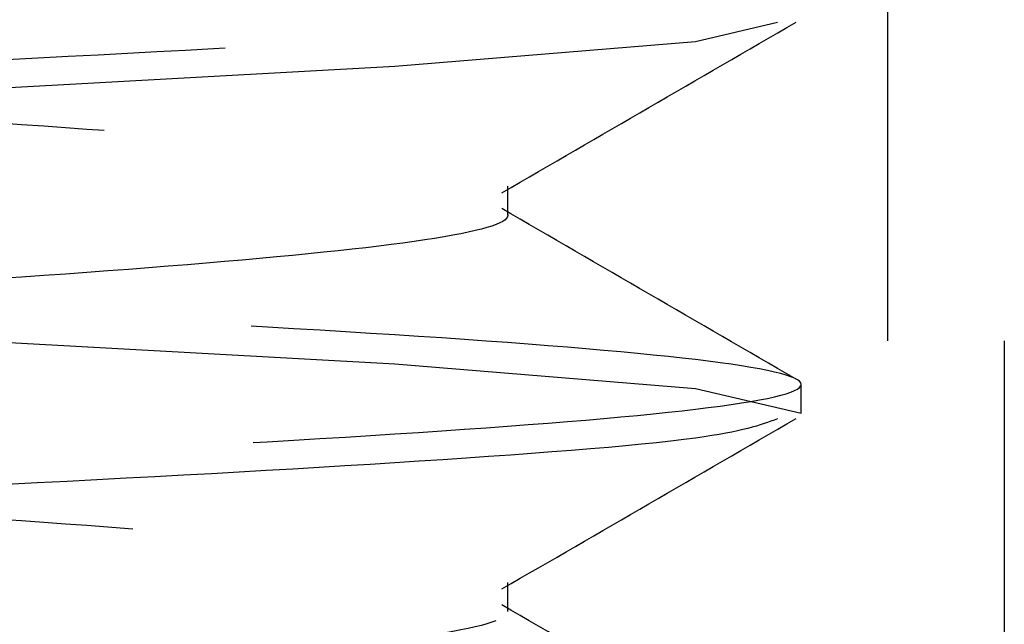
# Model space of a CAD drawing. Header units: inches. Extents: x 1907 to 2452, y -210 to -54.
# Tile 710 of 1056: x 2144.1262 to 2144.2149, y -176.7074 to -176.6529. Entities that reach past the tile are written whole.
import ezdxf

# ---------------------------------------------------------------- set-up
doc = ezdxf.new("R2010")
doc.units = ezdxf.units.IN
doc.header["$LTSCALE"] = 0.5
doc.header["$MEASUREMENT"] = 0
doc.linetypes.add('HIDDEN', pattern=[0.22499999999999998, 0.15, -0.075])
doc.layers.add('SID-M-H', color=4, linetype='HIDDEN')

msp = doc.modelspace()

# ---------------------------------------------------------------- linework, layer by layer
at = {"layer": 'SID-M-H'}
for p, q in [((2144.214886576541, -175.881832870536), (2144.214886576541, -177.411832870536)), ((2144.20440777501, -177.081832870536), (2144.20440777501, -176.211832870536)), ((2144.194465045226, -176.6531510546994), (2144.187080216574, -176.6548834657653)), ((2144.187080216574, -176.6548834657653), (2144.159983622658, -176.6571156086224)), ((2144.159983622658, -176.6571156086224), (2144.119430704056, -176.6593477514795)), ((2144.170176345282, -176.6705084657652), (2144.170176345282, -176.6679042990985)), ((2144.119430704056, -176.6816691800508), (2144.159983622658, -176.6839013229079)), ((2144.159983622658, -176.6839013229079), (2144.187080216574, -176.686133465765)), ((2144.187080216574, -176.686133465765), (2144.19659527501, -176.6883656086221)), ((2144.19659527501, -176.6883656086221), (2144.19659527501, -176.6857614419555)), ((2144.19659527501, -176.6883656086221), (2144.19659527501, -176.6883656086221)), ((2144.170176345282, -176.7062227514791), (2144.170176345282, -176.7036185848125))]:
    msp.add_line(p, q, dxfattribs=at)
for points, knots in [([(2143.97499658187, -175.8292082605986), (2143.976194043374, -175.8297557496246), (2143.979018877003, -175.8310472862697), (2144.000392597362, -175.8330828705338), (2144.032802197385, -175.8353150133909), (2144.07161820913, -175.837547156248), (2144.110296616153, -175.8397792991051), (2144.143119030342, -175.8420114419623), (2144.165042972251, -175.8442435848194), (2144.172742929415, -175.8464757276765), (2144.165043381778, -175.8487078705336), (2144.143117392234, -175.8509400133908), (2144.110302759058, -175.8531721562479), (2144.071595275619, -175.855404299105), (2144.032887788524, -175.8576364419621), (2144.000073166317, -175.8598685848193), (2143.978147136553, -175.8621007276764), (2143.970447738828, -175.8643328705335), (2143.978147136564, -175.8665650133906), (2144.000073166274, -175.8687971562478), (2144.032887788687, -175.8710292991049), (2144.07159527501, -175.873261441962), (2144.110302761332, -175.8754935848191), (2144.143117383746, -175.8777257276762), (2144.165043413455, -175.8799578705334), (2144.172742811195, -175.8821900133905), (2144.165043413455, -175.8844221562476), (2144.143117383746, -175.8866542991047), (2144.110302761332, -175.8888864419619), (2144.07159527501, -175.891118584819), (2144.032887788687, -175.8933507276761), (2144.000073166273, -175.8955828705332), (2143.978147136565, -175.8978150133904), (2143.970447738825, -175.9000471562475), (2143.978147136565, -175.9022792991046), (2144.000073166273, -175.9045114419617), (2144.032887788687, -175.9067435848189), (2144.07159527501, -175.908975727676), (2144.110302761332, -175.9112078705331), (2144.143117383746, -175.9134400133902), (2144.165043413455, -175.9156721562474), (2144.172742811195, -175.9179042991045), (2144.165043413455, -175.9201364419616), (2144.143117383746, -175.9223685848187), (2144.110302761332, -175.9246007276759), (2144.07159527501, -175.926832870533), (2144.032887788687, -175.9290650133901), (2144.000073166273, -175.9312971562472), (2143.978147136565, -175.9335292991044), (2143.970447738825, -175.9357614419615), (2143.978147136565, -175.9379935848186), (2144.000073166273, -175.9402257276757), (2144.032887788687, -175.9424578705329), (2144.07159527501, -175.94469001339), (2144.110302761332, -175.9469221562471), (2144.143117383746, -175.9491542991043), (2144.165043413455, -175.9513864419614), (2144.172742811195, -175.9536185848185), (2144.165043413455, -175.9558507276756), (2144.143117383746, -175.9580828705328), (2144.110302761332, -175.9603150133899), (2144.07159527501, -175.962547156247), (2144.032887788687, -175.9647792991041), (2144.000073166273, -175.9670114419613), (2143.978147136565, -175.9692435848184), (2143.970447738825, -175.9714757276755), (2143.978147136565, -175.9737078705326), (2144.000073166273, -175.9759400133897), (2144.032887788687, -175.9781721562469), (2144.07159527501, -175.980404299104), (2144.110302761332, -175.9826364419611), (2144.143117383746, -175.9848685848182), (2144.165043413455, -175.9871007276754), (2144.172742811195, -175.9893328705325), (2144.165043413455, -175.9915650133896), (2144.143117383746, -175.9937971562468), (2144.110302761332, -175.9960292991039), (2144.07159527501, -175.998261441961), (2144.032887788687, -176.0004935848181), (2144.000073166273, -176.0027257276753), (2143.978147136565, -176.0049578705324), (2143.970447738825, -176.0071900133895), (2143.978147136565, -176.0094221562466), (2144.000073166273, -176.0116542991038), (2144.032887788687, -176.0138864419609), (2144.07159527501, -176.016118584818), (2144.110302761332, -176.0183507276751), (2144.143117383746, -176.0205828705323), (2144.165043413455, -176.0228150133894), (2144.172742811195, -176.0250471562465), (2144.165043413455, -176.0272792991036), (2144.143117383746, -176.0295114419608), (2144.110302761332, -176.0317435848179), (2144.07159527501, -176.033975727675), (2144.032887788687, -176.0362078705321), (2144.000073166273, -176.0384400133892), (2143.978147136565, -176.0406721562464), (2143.970447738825, -176.0429042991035), (2143.978147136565, -176.0451364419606), (2144.000073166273, -176.0473685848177), (2144.032887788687, -176.0496007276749), (2144.07159527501, -176.051832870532), (2144.110302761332, -176.0540650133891), (2144.143117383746, -176.0562971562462), (2144.165043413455, -176.0585292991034), (2144.172742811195, -176.0607614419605), (2144.165043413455, -176.0629935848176), (2144.143117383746, -176.0652257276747), (2144.110302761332, -176.0674578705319), (2144.07159527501, -176.069690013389), (2144.032887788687, -176.0719221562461), (2144.000073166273, -176.0741542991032), (2143.978147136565, -176.0763864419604), (2143.970447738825, -176.0786185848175), (2143.978147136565, -176.0808507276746), (2144.000073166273, -176.0830828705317), (2144.032887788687, -176.0853150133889), (2144.07159527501, -176.087547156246), (2144.110302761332, -176.0897792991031), (2144.143117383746, -176.0920114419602), (2144.165043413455, -176.0942435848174), (2144.172742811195, -176.0964757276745), (2144.165043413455, -176.0987078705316), (2144.143117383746, -176.1009400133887), (2144.110302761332, -176.1031721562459), (2144.07159527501, -176.105404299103), (2144.032887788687, -176.1076364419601), (2144.000073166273, -176.1098685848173), (2143.978147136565, -176.1121007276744), (2143.970447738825, -176.1143328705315), (2143.978147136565, -176.1165650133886), (2144.000073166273, -176.1187971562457), (2144.032887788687, -176.1210292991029), (2144.07159527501, -176.12326144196), (2144.110302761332, -176.1254935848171), (2144.143117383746, -176.1277257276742), (2144.165043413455, -176.1299578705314), (2144.172742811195, -176.1321900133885), (2144.165043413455, -176.1344221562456), (2144.143117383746, -176.1366542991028), (2144.110302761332, -176.1388864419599), (2144.07159527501, -176.141118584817), (2144.032887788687, -176.1433507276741), (2144.000073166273, -176.1455828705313), (2143.978147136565, -176.1478150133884), (2143.970447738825, -176.1500471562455), (2143.978147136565, -176.1522792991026), (2144.000073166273, -176.1545114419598), (2144.032887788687, -176.1567435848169), (2144.07159527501, -176.158975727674), (2144.110302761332, -176.1612078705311), (2144.143117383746, -176.1634400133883), (2144.165043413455, -176.1656721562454), (2144.172742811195, -176.1679042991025), (2144.165043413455, -176.1701364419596), (2144.143117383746, -176.1723685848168), (2144.110302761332, -176.1746007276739), (2144.07159527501, -176.176832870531), (2144.032887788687, -176.1790650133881), (2144.000073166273, -176.1812971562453), (2143.978147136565, -176.1835292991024), (2143.970447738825, -176.1857614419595), (2143.978147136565, -176.1879935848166), (2144.000073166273, -176.1902257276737), (2144.032887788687, -176.1924578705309), (2144.07159527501, -176.194690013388), (2144.110302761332, -176.1969221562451), (2144.143117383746, -176.1991542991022), (2144.165043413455, -176.2013864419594), (2144.172742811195, -176.2036185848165), (2144.165043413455, -176.2058507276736), (2144.143117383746, -176.2080828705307), (2144.110302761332, -176.2103150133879), (2144.07159527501, -176.212547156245), (2144.032887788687, -176.2147792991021), (2144.000073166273, -176.2170114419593), (2143.978147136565, -176.2192435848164), (2143.970447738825, -176.2214757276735), (2143.978147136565, -176.2237078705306), (2144.000073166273, -176.2259400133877), (2144.032887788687, -176.2281721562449), (2144.07159527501, -176.230404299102), (2144.110302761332, -176.2326364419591), (2144.143117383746, -176.2348685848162), (2144.165043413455, -176.2371007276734), (2144.172742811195, -176.2393328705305), (2144.165043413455, -176.2415650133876), (2144.143117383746, -176.2437971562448), (2144.110302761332, -176.2460292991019), (2144.07159527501, -176.248261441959), (2144.032887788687, -176.2504935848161), (2144.000073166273, -176.2527257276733), (2143.978147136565, -176.2549578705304), (2143.970447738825, -176.2571900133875), (2143.978147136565, -176.2594221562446), (2144.000073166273, -176.2616542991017), (2144.032887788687, -176.2638864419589), (2144.07159527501, -176.266118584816), (2144.110302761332, -176.2683507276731), (2144.143117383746, -176.2705828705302), (2144.165043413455, -176.2728150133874), (2144.172742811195, -176.2750471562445), (2144.165043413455, -176.2772792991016), (2144.143117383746, -176.2795114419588), (2144.110302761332, -176.2817435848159), (2144.07159527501, -176.283975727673), (2144.032887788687, -176.2862078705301), (2144.000073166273, -176.2884400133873), (2143.978147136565, -176.2906721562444), (2143.970447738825, -176.2929042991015), (2143.978147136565, -176.2951364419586), (2144.000073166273, -176.2973685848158), (2144.032887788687, -176.2996007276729), (2144.07159527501, -176.30183287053), (2144.110302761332, -176.3040650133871), (2144.143117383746, -176.3062971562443), (2144.165043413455, -176.3085292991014), (2144.172742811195, -176.3107614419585), (2144.165043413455, -176.3129935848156), (2144.143117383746, -176.3152257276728), (2144.110302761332, -176.3174578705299), (2144.07159527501, -176.319690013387), (2144.032887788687, -176.3219221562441), (2144.000073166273, -176.3241542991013), (2143.978147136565, -176.3263864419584), (2143.970447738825, -176.3286185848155), (2143.978147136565, -176.3308507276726), (2144.000073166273, -176.3330828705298), (2144.032887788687, -176.3353150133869), (2144.07159527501, -176.337547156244), (2144.110302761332, -176.3397792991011), (2144.143117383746, -176.3420114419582), (2144.165043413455, -176.3442435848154), (2144.172742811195, -176.3464757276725), (2144.165043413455, -176.3487078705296), (2144.143117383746, -176.3509400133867), (2144.110302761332, -176.3531721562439), (2144.07159527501, -176.355404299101), (2144.032887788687, -176.3576364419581), (2144.000073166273, -176.3598685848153), (2143.978147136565, -176.3621007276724), (2143.970447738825, -176.3643328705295), (2143.978147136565, -176.3665650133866), (2144.000073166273, -176.3687971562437), (2144.032887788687, -176.3710292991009), (2144.07159527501, -176.373261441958), (2144.110302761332, -176.3754935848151), (2144.143117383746, -176.3777257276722), (2144.165043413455, -176.3799578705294), (2144.172742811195, -176.3821900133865), (2144.165043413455, -176.3844221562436), (2144.143117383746, -176.3866542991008), (2144.110302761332, -176.3888864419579), (2144.07159527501, -176.391118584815), (2144.032887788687, -176.3933507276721), (2144.000073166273, -176.3955828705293), (2143.978147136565, -176.3978150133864), (2143.970447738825, -176.4000471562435), (2143.978147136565, -176.4022792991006), (2144.000073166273, -176.4045114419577), (2144.032887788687, -176.4067435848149), (2144.07159527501, -176.408975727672), (2144.110302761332, -176.4112078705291), (2144.143117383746, -176.4134400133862), (2144.165043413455, -176.4156721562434), (2144.172742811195, -176.4179042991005), (2144.165043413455, -176.4201364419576), (2144.143117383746, -176.4223685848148), (2144.110302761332, -176.4246007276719), (2144.07159527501, -176.426832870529), (2144.032887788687, -176.4290650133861), (2144.000073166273, -176.4312971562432), (2143.978147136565, -176.4335292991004), (2143.970447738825, -176.4357614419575), (2143.978147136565, -176.4379935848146), (2144.000073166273, -176.4402257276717), (2144.032887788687, -176.4424578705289), (2144.07159527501, -176.444690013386), (2144.110302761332, -176.4469221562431), (2144.143117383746, -176.4491542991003), (2144.165043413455, -176.4513864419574), (2144.172742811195, -176.4536185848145), (2144.165043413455, -176.4558507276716), (2144.143117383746, -176.4580828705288), (2144.110302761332, -176.4603150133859), (2144.07159527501, -176.462547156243), (2144.032887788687, -176.4647792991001), (2144.000073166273, -176.4670114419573), (2143.978147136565, -176.4692435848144), (2143.970447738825, -176.4714757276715), (2143.978147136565, -176.4737078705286), (2144.000073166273, -176.4759400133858), (2144.032887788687, -176.4781721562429), (2144.07159527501, -176.4804042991), (2144.110302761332, -176.4826364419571), (2144.143117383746, -176.4848685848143), (2144.165043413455, -176.4871007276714), (2144.172742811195, -176.4893328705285), (2144.165043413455, -176.4915650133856), (2144.143117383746, -176.4937971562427), (2144.110302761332, -176.4960292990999), (2144.07159527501, -176.498261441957), (2144.032887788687, -176.5004935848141), (2144.000073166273, -176.5027257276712), (2143.978147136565, -176.5049578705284), (2143.970447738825, -176.5071900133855), (2143.978147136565, -176.5094221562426), (2144.000073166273, -176.5116542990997), (2144.032887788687, -176.5138864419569), (2144.07159527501, -176.516118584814), (2144.110302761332, -176.5183507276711), (2144.143117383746, -176.5205828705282), (2144.165043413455, -176.5228150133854), (2144.172742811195, -176.5250471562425), (2144.165043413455, -176.5272792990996), (2144.143117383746, -176.5295114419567), (2144.110302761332, -176.5317435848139), (2144.07159527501, -176.533975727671), (2144.032887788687, -176.5362078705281), (2144.000073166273, -176.5384400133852), (2143.978147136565, -176.5406721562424), (2143.970447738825, -176.5429042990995), (2143.978147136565, -176.5451364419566), (2144.000073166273, -176.5473685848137), (2144.032887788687, -176.5496007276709), (2144.07159527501, -176.551832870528), (2144.110302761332, -176.5540650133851), (2144.143117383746, -176.5562971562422), (2144.165043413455, -176.5585292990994), (2144.172742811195, -176.5607614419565), (2144.165043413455, -176.5629935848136), (2144.143117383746, -176.5652257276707), (2144.110302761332, -176.5674578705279), (2144.07159527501, -176.569690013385), (2144.032887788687, -176.5719221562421), (2144.000073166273, -176.5741542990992), (2143.978147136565, -176.5763864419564), (2143.970447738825, -176.5786185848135), (2143.978147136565, -176.5808507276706), (2144.000073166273, -176.5830828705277), (2144.032887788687, -176.5853150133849), (2144.07159527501, -176.587547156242), (2144.110302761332, -176.5897792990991), (2144.143117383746, -176.5920114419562), (2144.165043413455, -176.5942435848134), (2144.172742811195, -176.5964757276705), (2144.165043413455, -176.5987078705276), (2144.143117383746, -176.6009400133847), (2144.110302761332, -176.6031721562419), (2144.07159527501, -176.605404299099), (2144.032887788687, -176.6076364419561), (2144.000073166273, -176.6098685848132), (2143.978147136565, -176.6121007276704), (2143.970447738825, -176.6143328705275), (2143.978147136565, -176.6165650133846), (2144.000073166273, -176.6187971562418), (2144.032887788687, -176.6210292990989), (2144.07159527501, -176.623261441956), (2144.110302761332, -176.6254935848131), (2144.143117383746, -176.6277257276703), (2144.165043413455, -176.6299578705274), (2144.172742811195, -176.6321900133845), (2144.165043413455, -176.6344221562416), (2144.143117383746, -176.6366542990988), (2144.110302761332, -176.6388864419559), (2144.07159527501, -176.641118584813), (2144.032887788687, -176.6433507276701), (2144.000073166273, -176.6455828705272), (2143.978147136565, -176.6478150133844), (2143.970447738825, -176.6500471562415), (2143.978147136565, -176.6522792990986), (2144.000073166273, -176.6545114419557), (2144.032887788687, -176.6567435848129), (2144.07159527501, -176.65897572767), (2144.110302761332, -176.6612078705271), (2144.143117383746, -176.6634400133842), (2144.165043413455, -176.6656721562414), (2144.172742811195, -176.6679042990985), (2144.165043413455, -176.6701364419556), (2144.143117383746, -176.6723685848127), (2144.110302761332, -176.6746007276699), (2144.07159527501, -176.676832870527), (2144.032887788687, -176.6790650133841), (2144.000073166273, -176.6812971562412), (2143.978147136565, -176.6835292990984), (2143.970447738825, -176.6857614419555), (2143.978147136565, -176.6879935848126), (2144.000073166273, -176.6902257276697), (2144.032887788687, -176.6924578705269), (2144.07159527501, -176.694690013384), (2144.110302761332, -176.6969221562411), (2144.143117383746, -176.6991542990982), (2144.165043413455, -176.7013864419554), (2144.172742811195, -176.7036185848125), (2144.165043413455, -176.7058507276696), (2144.143117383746, -176.7080828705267), (2144.110302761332, -176.7103150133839), (2144.07159527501, -176.712547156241), (2144.032887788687, -176.7147792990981), (2144.000073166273, -176.7170114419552), (2143.978147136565, -176.7192435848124), (2143.970447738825, -176.7214757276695), (2143.978147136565, -176.7237078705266), (2144.000073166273, -176.7259400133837), (2144.032887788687, -176.7281721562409), (2144.07159527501, -176.730404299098), (2144.110302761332, -176.7326364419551), (2144.143117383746, -176.7348685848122), (2144.165043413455, -176.7371007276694), (2144.172742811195, -176.7393328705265), (2144.165043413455, -176.7415650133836), (2144.143117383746, -176.7437971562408), (2144.110302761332, -176.7460292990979), (2144.07159527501, -176.748261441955), (2144.032887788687, -176.7504935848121), (2144.000073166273, -176.7527257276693), (2143.978147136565, -176.7549578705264), (2143.970447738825, -176.7571900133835), (2143.978147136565, -176.7594221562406), (2144.000073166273, -176.7616542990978), (2144.032887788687, -176.7638864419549), (2144.07159527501, -176.766118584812), (2144.110302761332, -176.7683507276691), (2144.143117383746, -176.7705828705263), (2144.165043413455, -176.7728150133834), (2144.172742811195, -176.7750471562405), (2144.165043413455, -176.7772792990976), (2144.143117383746, -176.7795114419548), (2144.110302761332, -176.7817435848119), (2144.07159527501, -176.783975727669), (2144.032887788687, -176.7862078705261), (2144.000073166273, -176.7884400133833), (2143.978147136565, -176.7906721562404), (2143.970447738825, -176.7929042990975), (2143.978147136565, -176.7951364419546), (2144.000073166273, -176.7973685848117), (2144.032887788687, -176.7996007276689), (2144.07159527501, -176.801832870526), (2144.110302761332, -176.8040650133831), (2144.143117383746, -176.8062971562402), (2144.165043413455, -176.8085292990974), (2144.172742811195, -176.8107614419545), (2144.165043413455, -176.8129935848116), (2144.143117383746, -176.8152257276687), (2144.110302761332, -176.8174578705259), (2144.07159527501, -176.819690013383), (2144.032887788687, -176.8219221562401), (2144.000073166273, -176.8241542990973), (2143.978147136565, -176.8263864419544), (2143.970447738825, -176.8286185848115), (2143.978147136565, -176.8308507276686), (2144.000073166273, -176.8330828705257), (2144.032887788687, -176.8353150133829), (2144.07159527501, -176.83754715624), (2144.110302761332, -176.8397792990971), (2144.143117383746, -176.8420114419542), (2144.165043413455, -176.8442435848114), (2144.172742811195, -176.8464757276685), (2144.165043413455, -176.8487078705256), (2144.143117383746, -176.8509400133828), (2144.110302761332, -176.8531721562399), (2144.07159527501, -176.855404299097), (2144.032887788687, -176.8576364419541), (2144.000073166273, -176.8598685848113), (2143.978147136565, -176.8621007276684), (2143.970447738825, -176.8643328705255), (2143.978147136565, -176.8665650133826), (2144.000073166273, -176.8687971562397), (2144.032887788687, -176.8710292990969), (2144.07159527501, -176.873261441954), (2144.110302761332, -176.8754935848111), (2144.143117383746, -176.8777257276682), (2144.165043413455, -176.8799578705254), (2144.172742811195, -176.8821900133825), (2144.165043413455, -176.8844221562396), (2144.143117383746, -176.8866542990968), (2144.110302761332, -176.8888864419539), (2144.07159527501, -176.891118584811), (2144.032887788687, -176.8933507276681), (2144.000073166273, -176.8955828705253), (2143.978147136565, -176.8978150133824), (2143.970447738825, -176.9000471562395), (2143.978147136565, -176.9022792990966), (2144.000073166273, -176.9045114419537), (2144.032887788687, -176.9067435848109), (2144.07159527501, -176.908975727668), (2144.110302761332, -176.9112078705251), (2144.143117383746, -176.9134400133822), (2144.165043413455, -176.9156721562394), (2144.172742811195, -176.9179042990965), (2144.165043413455, -176.9201364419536), (2144.143117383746, -176.9223685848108), (2144.110302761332, -176.9246007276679), (2144.07159527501, -176.926832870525), (2144.032887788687, -176.9290650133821), (2144.000073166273, -176.9312971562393), (2143.978147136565, -176.9335292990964), (2143.970447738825, -176.9357614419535), (2143.978147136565, -176.9379935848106), (2144.000073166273, -176.9402257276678), (2144.032887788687, -176.9424578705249), (2144.07159527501, -176.944690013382), (2144.110302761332, -176.9469221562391), (2144.143117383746, -176.9491542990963), (2144.165043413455, -176.9513864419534), (2144.172742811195, -176.9536185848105), (2144.165043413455, -176.9558507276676), (2144.143117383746, -176.9580828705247), (2144.110302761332, -176.9603150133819), (2144.07159527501, -176.962547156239), (2144.032887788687, -176.9647792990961), (2144.000073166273, -176.9670114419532), (2143.978147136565, -176.9692435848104), (2143.970447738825, -176.9714757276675), (2143.978147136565, -176.9737078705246), (2144.000073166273, -176.9759400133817), (2144.032887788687, -176.9781721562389), (2144.07159527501, -176.980404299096), (2144.110302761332, -176.9826364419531), (2144.143117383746, -176.9848685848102), (2144.165043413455, -176.9871007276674), (2144.172742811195, -176.9893328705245), (2144.165043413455, -176.9915650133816), (2144.143117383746, -176.9937971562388), (2144.110302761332, -176.9960292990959), (2144.07159527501, -176.998261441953), (2144.032887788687, -177.0004935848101), (2144.000073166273, -177.0027257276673), (2143.978147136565, -177.0049578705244), (2143.970447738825, -177.0071900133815), (2143.978147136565, -177.0094221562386), (2144.000073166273, -177.0116542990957), (2144.032887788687, -177.0138864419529), (2144.07159527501, -177.01611858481), (2144.110302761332, -177.0183507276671), (2144.143117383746, -177.0205828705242), (2144.165043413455, -177.0228150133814), (2144.172742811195, -177.0250471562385), (2144.165043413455, -177.0272792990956), (2144.143117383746, -177.0295114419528), (2144.110302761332, -177.0317435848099), (2144.07159527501, -177.033975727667), (2144.032887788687, -177.0362078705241), (2144.000073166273, -177.0384400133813), (2143.978147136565, -177.0406721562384), (2143.970447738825, -177.0429042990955), (2143.978147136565, -177.0451364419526), (2144.000073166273, -177.0473685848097), (2144.032887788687, -177.0496007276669), (2144.07159527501, -177.051832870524), (2144.110302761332, -177.0540650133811), (2144.143117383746, -177.0562971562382), (2144.165043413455, -177.0585292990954), (2144.172742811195, -177.0607614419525), (2144.165043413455, -177.0629935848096), (2144.143117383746, -177.0652257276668), (2144.110302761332, -177.0674578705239), (2144.07159527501, -177.069690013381), (2144.032887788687, -177.0719221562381), (2144.000073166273, -177.0741542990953), (2143.978147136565, -177.0763864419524), (2143.970447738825, -177.0786185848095), (2143.978147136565, -177.0808507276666), (2144.000073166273, -177.0830828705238), (2144.032887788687, -177.0853150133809), (2144.07159527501, -177.087547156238), (2144.110302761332, -177.0897792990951), (2144.143117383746, -177.0920114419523), (2144.165043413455, -177.0942435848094), (2144.172742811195, -177.0964757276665), (2144.165043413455, -177.0987078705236), (2144.143117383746, -177.1009400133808), (2144.110302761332, -177.1031721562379), (2144.07159527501, -177.105404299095), (2144.032887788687, -177.1076364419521), (2144.000073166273, -177.1098685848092), (2143.978147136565, -177.1121007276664), (2143.970447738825, -177.1143328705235), (2143.978147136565, -177.1165650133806), (2144.000073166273, -177.1187971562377), (2144.032887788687, -177.1210292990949), (2144.07159527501, -177.123261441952), (2144.110302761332, -177.1254935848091), (2144.143117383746, -177.1277257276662), (2144.165043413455, -177.1299578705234), (2144.172742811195, -177.1321900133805), (2144.165043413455, -177.1344221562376), (2144.143117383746, -177.1366542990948), (2144.110302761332, -177.1388864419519), (2144.07159527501, -177.141118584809), (2144.032887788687, -177.1433507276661), (2144.000073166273, -177.1455828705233), (2143.978147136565, -177.1478150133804), (2143.970447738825, -177.1500471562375), (2143.978147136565, -177.1522792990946), (2144.000073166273, -177.1545114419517), (2144.032887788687, -177.1567435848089), (2144.07159527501, -177.158975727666), (2144.110302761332, -177.1612078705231), (2144.143117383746, -177.1634400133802), (2144.165043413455, -177.1656721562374), (2144.172742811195, -177.1679042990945), (2144.165043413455, -177.1701364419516), (2144.143117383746, -177.1723685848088), (2144.110302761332, -177.1746007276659), (2144.07159527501, -177.176832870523), (2144.032887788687, -177.1790650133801), (2144.000073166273, -177.1812971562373), (2143.978147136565, -177.1835292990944), (2143.970447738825, -177.1857614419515), (2143.978147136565, -177.1879935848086), (2144.000073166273, -177.1902257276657), (2144.032887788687, -177.1924578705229), (2144.07159527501, -177.19469001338), (2144.110302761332, -177.1969221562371), (2144.143117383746, -177.1991542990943), (2144.165043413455, -177.2013864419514), (2144.172742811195, -177.2036185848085), (2144.165043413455, -177.2058507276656), (2144.143117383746, -177.2080828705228), (2144.110302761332, -177.2103150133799), (2144.07159527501, -177.212547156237), (2144.032887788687, -177.2147792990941), (2144.000073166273, -177.2170114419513), (2143.978147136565, -177.2192435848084), (2143.970447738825, -177.2214757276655), (2143.978147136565, -177.2237078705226), (2144.000073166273, -177.2259400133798), (2144.032887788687, -177.2281721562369), (2144.07159527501, -177.230404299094), (2144.110302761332, -177.2326364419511), (2144.143117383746, -177.2348685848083), (2144.165043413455, -177.2371007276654), (2144.172742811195, -177.2393328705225), (2144.165043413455, -177.2415650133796), (2144.143117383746, -177.2437971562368), (2144.110302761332, -177.2460292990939), (2144.07159527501, -177.248261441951), (2144.032887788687, -177.2504935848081), (2144.000073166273, -177.2527257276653), (2143.978147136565, -177.2549578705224), (2143.970447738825, -177.2571900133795), (2143.978147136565, -177.2594221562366), (2144.000073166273, -177.2616542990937), (2144.032887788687, -177.2638864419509), (2144.07159527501, -177.266118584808), (2144.110302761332, -177.2683507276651), (2144.143117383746, -177.2705828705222), (2144.165043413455, -177.2728150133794), (2144.172742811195, -177.2750471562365), (2144.165043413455, -177.2772792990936), (2144.143117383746, -177.2795114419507), (2144.110302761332, -177.2817435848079), (2144.07159527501, -177.283975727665), (2144.032887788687, -177.2862078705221), (2144.000073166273, -177.2884400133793), (2143.978147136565, -177.2906721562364), (2143.970447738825, -177.2929042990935), (2143.978147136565, -177.2951364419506), (2144.000073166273, -177.2973685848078), (2144.032887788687, -177.2996007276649), (2144.07159527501, -177.301832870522), (2144.110302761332, -177.3040650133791), (2144.143117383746, -177.3062971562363), (2144.165043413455, -177.3085292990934), (2144.172742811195, -177.3107614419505), (2144.165043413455, -177.3129935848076), (2144.143117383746, -177.3152257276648), (2144.110302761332, -177.3174578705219), (2144.07159527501, -177.319690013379), (2144.032887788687, -177.3219221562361), (2144.000073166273, -177.3241542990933), (2143.978147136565, -177.3263864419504), (2143.970447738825, -177.3286185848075), (2143.978147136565, -177.3308507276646), (2144.000073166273, -177.3330828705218), (2144.032887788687, -177.3353150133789), (2144.07159527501, -177.337547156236), (2144.110302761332, -177.3397792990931), (2144.143117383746, -177.3420114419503), (2144.165043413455, -177.3442435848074), (2144.172742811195, -177.3464757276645), (2144.165043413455, -177.3487078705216), (2144.143117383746, -177.3509400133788), (2144.110302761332, -177.3531721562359), (2144.07159527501, -177.355404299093), (2144.032887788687, -177.3576364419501), (2144.000073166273, -177.3598685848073), (2143.978147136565, -177.3621007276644), (2143.970447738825, -177.3643328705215), (2143.978147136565, -177.3665650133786), (2144.000073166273, -177.3687971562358), (2144.032887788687, -177.3710292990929), (2144.07159527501, -177.37326144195), (2144.110302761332, -177.3754935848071), (2144.143117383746, -177.3777257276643), (2144.165043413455, -177.3799578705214), (2144.172742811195, -177.3821900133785), (2144.165043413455, -177.3844221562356), (2144.143117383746, -177.3866542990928), (2144.110302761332, -177.3888864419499), (2144.07159527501, -177.391118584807), (2144.032887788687, -177.3933507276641), (2144.000073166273, -177.3955828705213), (2143.978147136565, -177.3978150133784), (2143.970447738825, -177.4000471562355), (2143.978147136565, -177.4022792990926), (2144.000073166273, -177.4045114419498), (2144.032887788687, -177.4067435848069), (2144.07159527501, -177.408975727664), (2144.110302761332, -177.4112078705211), (2144.143117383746, -177.4134400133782), (2144.165043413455, -177.4156721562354), (2144.172742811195, -177.4179042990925), (2144.165043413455, -177.4201364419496), (2144.143117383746, -177.4223685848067), (2144.110302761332, -177.4246007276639), (2144.07159527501, -177.426832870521), (2144.032887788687, -177.4290650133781), (2144.000073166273, -177.4312971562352), (2143.978147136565, -177.4335292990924), (2143.970447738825, -177.4357614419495), (2143.978147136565, -177.4379935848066), (2144.000073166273, -177.4402257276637), (2144.032887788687, -177.4424578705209), (2144.07159527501, -177.444690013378), (2144.110302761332, -177.4469221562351), (2144.143117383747, -177.4491542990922), (2144.165043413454, -177.4513864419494), (2144.172742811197, -177.4536185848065), (2144.165043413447, -177.4558507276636), (2144.143117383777, -177.4580828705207), (2144.110302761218, -177.460315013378), (2144.071595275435, -177.4625471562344), (2144.032887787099, -177.4647792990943), (2144.000073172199, -177.4670114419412), (2143.97814711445, -177.4692435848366), (2143.970447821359, -177.4714757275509), (2143.978146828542, -177.473707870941), (2144.000074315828, -177.4759400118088), (2144.032883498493, -177.4781721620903), (2144.071611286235, -177.4804042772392), (2144.110243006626, -177.482636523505), (2144.143340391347, -177.4848682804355), (2144.164211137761, -177.4871018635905), (2144.172991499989, -177.4887818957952), (2144.168837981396, -177.4897264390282), (2144.16797199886, -177.4899233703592)], [0, 0, 0, 0, 0.0009890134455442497, 0.002333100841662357, 0.003677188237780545, 0.005021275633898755, 0.006365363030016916, 0.007709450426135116, 0.009053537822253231, 0.01039762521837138, 0.01174171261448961, 0.01308580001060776, 0.01442988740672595, 0.0157739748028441, 0.01711806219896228, 0.01846214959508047, 0.01980623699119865, 0.02115032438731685, 0.02249441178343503, 0.02383849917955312, 0.0251825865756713, 0.02652667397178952, 0.02787076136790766, 0.02921484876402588, 0.03055893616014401, 0.03190302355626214, 0.03324711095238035, 0.03459119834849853, 0.03593528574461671, 0.03727937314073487, 0.03862346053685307, 0.03996754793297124, 0.04131163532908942, 0.04265572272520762, 0.04399981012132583, 0.0453438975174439, 0.04668798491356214, 0.0480320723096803, 0.04937615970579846, 0.05072024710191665, 0.05206433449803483, 0.05340842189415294, 0.05475250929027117, 0.05609659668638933, 0.05744068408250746, 0.05878477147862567, 0.0601288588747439, 0.06147294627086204, 0.06281703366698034, 0.06416112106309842, 0.06550520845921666, 0.0668492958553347, 0.06819338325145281, 0.06953747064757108, 0.07088155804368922, 0.07222564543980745, 0.0735697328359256, 0.07491382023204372, 0.07625790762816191, 0.07760199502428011, 0.07894608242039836, 0.08029016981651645, 0.08163425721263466, 0.08297834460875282, 0.084322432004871, 0.0856665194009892, 0.08701060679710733, 0.08835469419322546, 0.08969878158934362, 0.09104286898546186, 0.09238695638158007, 0.09373104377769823, 0.09507513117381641, 0.09641921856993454, 0.09776330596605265, 0.09910739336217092, 0.1004514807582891, 0.1017955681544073, 0.1031396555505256, 0.1044837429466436, 0.1058278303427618, 0.10717191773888, 0.108516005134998, 0.1098600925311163, 0.1112041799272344, 0.1125482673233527, 0.1138923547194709, 0.115236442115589, 0.1165805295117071, 0.1179246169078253, 0.1192687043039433, 0.1206127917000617, 0.1219568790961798, 0.1233009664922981, 0.1246450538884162, 0.1259891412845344, 0.1273332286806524, 0.1286773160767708, 0.130021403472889, 0.1313654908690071, 0.1327095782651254, 0.1340536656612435, 0.1353977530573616, 0.1367418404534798, 0.1380859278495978, 0.1394300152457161, 0.1407741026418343, 0.1421181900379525, 0.1434622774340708, 0.1448063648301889, 0.146150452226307, 0.1474945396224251, 0.1488386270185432, 0.1501827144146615, 0.1515268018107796, 0.1528708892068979, 0.1542149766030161, 0.1555590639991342, 0.1569031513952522, 0.1582472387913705, 0.1595913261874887, 0.1609354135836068, 0.1622795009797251, 0.1636235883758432, 0.1649676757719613, 0.1663117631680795, 0.1676558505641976, 0.1689999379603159, 0.170344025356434, 0.1716881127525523, 0.1730322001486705, 0.1743762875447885, 0.1757203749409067, 0.1770644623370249, 0.1784085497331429, 0.1797526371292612, 0.1810967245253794, 0.1824408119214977, 0.1837848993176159, 0.185128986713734, 0.186473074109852, 0.1878171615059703, 0.1891612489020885, 0.1905053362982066, 0.1918494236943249, 0.193193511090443, 0.1945375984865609, 0.1958816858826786, 0.1972257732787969, 0.1985698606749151, 0.1999139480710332, 0.2012580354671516, 0.2026021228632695, 0.203946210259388, 0.2052902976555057, 0.2066343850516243, 0.2079784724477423, 0.2093225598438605, 0.2106666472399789, 0.2120107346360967, 0.2133548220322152, 0.2146989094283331, 0.2160429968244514, 0.2173870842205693, 0.2187311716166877, 0.2200752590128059, 0.2214193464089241, 0.2227634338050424, 0.2241075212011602, 0.2254516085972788, 0.2267956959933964, 0.2281397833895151, 0.229483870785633, 0.2308279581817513, 0.2321720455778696, 0.2335161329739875, 0.2348602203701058, 0.2362043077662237, 0.2375483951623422, 0.2388924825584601, 0.2402365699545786, 0.2415806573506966, 0.2429247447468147, 0.244268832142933, 0.2456129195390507, 0.2469570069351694, 0.2483010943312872, 0.2496451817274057, 0.2509892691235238, 0.2523333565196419, 0.2536774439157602, 0.2550215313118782, 0.2563656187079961, 0.2577097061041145, 0.2590537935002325, 0.2603978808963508, 0.2617419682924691, 0.2630860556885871, 0.2644301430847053, 0.2657742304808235, 0.2671183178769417, 0.2684624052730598, 0.2698064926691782, 0.2711505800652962, 0.2724946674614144, 0.2738387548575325, 0.2751828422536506, 0.2765269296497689, 0.277871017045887, 0.2792151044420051, 0.2805591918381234, 0.2819032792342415, 0.2832473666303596, 0.284591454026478, 0.2859355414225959, 0.2872796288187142, 0.2886237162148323, 0.2899678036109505, 0.2913118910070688, 0.2926559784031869, 0.2940000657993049, 0.2953441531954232, 0.2966882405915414, 0.2980323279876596, 0.2993764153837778, 0.3007205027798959, 0.3020645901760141, 0.3034086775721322, 0.3047527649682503, 0.3060968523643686, 0.3074409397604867, 0.3087850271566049, 0.3101291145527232, 0.3114732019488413, 0.3128172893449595, 0.3141613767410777, 0.3155054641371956, 0.316849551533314, 0.318193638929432, 0.3195377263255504, 0.3208818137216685, 0.3222259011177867, 0.3235699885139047, 0.3249140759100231, 0.3262581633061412, 0.3276022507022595, 0.3289463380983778, 0.3302904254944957, 0.3316345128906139, 0.332978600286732, 0.33432268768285, 0.3356667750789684, 0.3370108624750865, 0.3383549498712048, 0.339699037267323, 0.3410431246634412, 0.3423872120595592, 0.3437312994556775, 0.3450753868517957, 0.3464194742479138, 0.3477635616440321, 0.3491076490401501, 0.3504517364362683, 0.3517958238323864, 0.3531399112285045, 0.3544839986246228, 0.355828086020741, 0.3571721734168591, 0.3585162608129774, 0.3598603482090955, 0.3612044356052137, 0.3625485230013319, 0.3638926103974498, 0.3652366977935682, 0.3665807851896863, 0.3679248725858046, 0.3692689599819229, 0.370613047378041, 0.3719571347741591, 0.3733012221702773, 0.3746453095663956, 0.3759893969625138, 0.377333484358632, 0.3786775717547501, 0.3800216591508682, 0.3813657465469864, 0.3827098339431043, 0.3840539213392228, 0.3853980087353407, 0.3867420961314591, 0.3880861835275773, 0.3894302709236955, 0.3907743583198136, 0.3921184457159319, 0.3934625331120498, 0.3948066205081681, 0.3961507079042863, 0.3974947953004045, 0.3988388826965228, 0.4001829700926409, 0.4015270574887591, 0.4028711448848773, 0.4042152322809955, 0.4055593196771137, 0.406903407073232, 0.40824749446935, 0.4095915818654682, 0.4109356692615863, 0.4122797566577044, 0.4136238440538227, 0.4149679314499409, 0.416312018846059, 0.4176561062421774, 0.4190001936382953, 0.4203442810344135, 0.4216883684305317, 0.4230324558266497, 0.4243765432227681, 0.4257206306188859, 0.4270647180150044, 0.4284088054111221, 0.4297528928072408, 0.4310969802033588, 0.4324410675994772, 0.4337851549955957, 0.4351292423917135, 0.4364733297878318, 0.4378174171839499, 0.439161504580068, 0.4405055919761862, 0.4418496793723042, 0.4431937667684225, 0.4445378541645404, 0.445881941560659, 0.4472260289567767, 0.4485701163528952, 0.4499142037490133, 0.4512582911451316, 0.45260237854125, 0.4539464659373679, 0.4552905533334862, 0.4566346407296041, 0.4579787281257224, 0.4593228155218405, 0.4606669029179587, 0.462010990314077, 0.4633550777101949, 0.4646991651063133, 0.4660432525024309, 0.4673873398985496, 0.4687314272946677, 0.470075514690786, 0.4714196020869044, 0.4727636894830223, 0.4741077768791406, 0.4754518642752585, 0.4767959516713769, 0.478140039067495, 0.4794841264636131, 0.4808282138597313, 0.4821723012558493, 0.4835163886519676, 0.4848604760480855, 0.486204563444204, 0.4875486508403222, 0.4888927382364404, 0.4902368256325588, 0.4915809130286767, 0.4929250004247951, 0.4942690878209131, 0.4956131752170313, 0.4969572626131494, 0.4983013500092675, 0.4996454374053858, 0.5009895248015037, 0.5023336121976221, 0.5036776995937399, 0.5050217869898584, 0.5063658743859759, 0.5077099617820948, 0.5090540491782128, 0.5103981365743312, 0.5117422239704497, 0.5130863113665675, 0.5144303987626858, 0.5157744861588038, 0.5171185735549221, 0.5184626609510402, 0.5198067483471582, 0.5211508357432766, 0.5224949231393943, 0.5238390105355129, 0.5251830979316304, 0.5265271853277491, 0.5278712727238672, 0.5292153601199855, 0.530559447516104, 0.5319035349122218, 0.5332476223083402, 0.534591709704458, 0.5359357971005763, 0.5372798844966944, 0.5386239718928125, 0.5399680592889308, 0.5413121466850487, 0.5426562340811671, 0.5440003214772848, 0.5453444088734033, 0.5466884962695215, 0.5480325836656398, 0.5493766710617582, 0.5507207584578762, 0.5520648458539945, 0.5534089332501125, 0.5547530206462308, 0.5560971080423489, 0.5574411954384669, 0.5587852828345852, 0.5601293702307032, 0.5614734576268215, 0.5628175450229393, 0.5641616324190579, 0.5655057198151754, 0.5668498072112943, 0.5681938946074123, 0.5695379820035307, 0.570882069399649, 0.5722261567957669, 0.5735702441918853, 0.5749143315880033, 0.5762584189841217, 0.5776025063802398, 0.5789465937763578, 0.5802906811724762, 0.581634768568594, 0.5829788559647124, 0.5843229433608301, 0.5856670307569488, 0.587011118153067, 0.5883552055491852, 0.5896992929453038, 0.5910433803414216, 0.5923874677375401, 0.5937315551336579, 0.5950756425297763, 0.5964197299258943, 0.5977638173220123, 0.5991079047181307, 0.6004519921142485, 0.601796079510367, 0.6031401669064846, 0.6044842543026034, 0.6058283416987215, 0.6071724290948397, 0.6085165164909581, 0.6098606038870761, 0.6112046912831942, 0.6125487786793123, 0.6138928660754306, 0.6152369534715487, 0.6165810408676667, 0.6179251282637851, 0.6192692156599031, 0.6206133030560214, 0.6219573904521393, 0.6233014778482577, 0.6246455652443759, 0.625989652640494, 0.6273337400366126, 0.6286778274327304, 0.6300219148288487, 0.6313660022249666, 0.632710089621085, 0.6340541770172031, 0.6353982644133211, 0.6367423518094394, 0.6380864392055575, 0.6394305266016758, 0.6407746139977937, 0.6421187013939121, 0.6434627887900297, 0.6448068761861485, 0.6461509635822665, 0.6474950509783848, 0.6488391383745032, 0.650183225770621, 0.6515273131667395, 0.6528714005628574, 0.6542154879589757, 0.6555595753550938, 0.656903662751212, 0.6582477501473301, 0.659591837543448, 0.6609359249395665, 0.6622800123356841, 0.6636240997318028, 0.6649681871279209, 0.6663122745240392, 0.6676563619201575, 0.6690004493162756, 0.6703445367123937, 0.6716886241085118, 0.6730327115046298, 0.6743767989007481, 0.6757208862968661, 0.6770649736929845, 0.6784090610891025, 0.6797531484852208, 0.6810972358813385, 0.6824413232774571, 0.6837854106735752, 0.6851294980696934, 0.6864735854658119, 0.6878176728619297, 0.6891617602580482, 0.6905058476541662, 0.6918499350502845, 0.6931940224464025, 0.6945381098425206, 0.6958821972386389, 0.6972262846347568, 0.6985703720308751, 0.6999144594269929, 0.7012585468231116, 0.7026026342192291, 0.7039467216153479, 0.7052908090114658, 0.7066348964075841, 0.7079789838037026, 0.7093230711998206, 0.7106671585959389, 0.7120112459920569, 0.713355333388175, 0.7146994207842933, 0.7160435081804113, 0.7173875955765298, 0.7187316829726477, 0.7200757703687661, 0.7214198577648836, 0.7227639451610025, 0.7241080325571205, 0.7254521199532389, 0.7267962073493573, 0.7281402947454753, 0.7294843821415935, 0.7308284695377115, 0.7321725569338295, 0.7335166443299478, 0.7348607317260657, 0.7362048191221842, 0.7375489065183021, 0.7388929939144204, 0.7402370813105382, 0.7415811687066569, 0.7429252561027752, 0.7442693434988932, 0.7456134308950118, 0.7469575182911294, 0.7483016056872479, 0.7496456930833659, 0.7509897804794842, 0.7523338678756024, 0.7536779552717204, 0.7550220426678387, 0.7563661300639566, 0.757710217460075, 0.7590543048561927, 0.7603983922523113, 0.7617424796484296, 0.7630865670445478, 0.7644306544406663, 0.7657747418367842, 0.7671188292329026, 0.7684629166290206, 0.7698070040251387, 0.7711510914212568, 0.7724951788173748, 0.7738392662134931, 0.775183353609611, 0.7765274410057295, 0.7778715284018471, 0.7792156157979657, 0.7805597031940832, 0.781903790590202, 0.7832478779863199, 0.7845919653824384, 0.7859360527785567, 0.7872801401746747, 0.7886242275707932, 0.7899683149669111, 0.7913124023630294, 0.7926564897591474, 0.7940005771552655, 0.7953446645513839, 0.7966887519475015, 0.7980328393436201, 0.7993769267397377, 0.8007210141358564, 0.8020651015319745, 0.8034091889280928, 0.8047532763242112, 0.806097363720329, 0.8074414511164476, 0.8087855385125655, 0.8101296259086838, 0.8114737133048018, 0.81281780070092, 0.8141618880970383, 0.8155059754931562, 0.8168500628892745, 0.8181941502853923, 0.8195382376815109, 0.8208823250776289, 0.8222264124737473, 0.8235704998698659, 0.8249145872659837, 0.826258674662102, 0.82760276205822, 0.8289468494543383, 0.8302909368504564, 0.8316350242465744, 0.8329791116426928, 0.8343231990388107, 0.8356672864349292, 0.8370113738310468, 0.8383554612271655, 0.8396995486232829, 0.8410436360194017, 0.8423877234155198, 0.8437318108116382, 0.8450758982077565, 0.8464199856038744, 0.8477640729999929, 0.8491081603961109, 0.850452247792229, 0.8517963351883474, 0.8531404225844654, 0.8544845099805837, 0.8558285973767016, 0.8571726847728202, 0.8585167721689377, 0.8598608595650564, 0.8612049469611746, 0.8625490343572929, 0.8638931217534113, 0.8652372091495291, 0.8665812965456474, 0.8679253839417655, 0.8692694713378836, 0.8706135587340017, 0.8719576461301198, 0.8733017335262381, 0.874645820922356, 0.8759899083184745, 0.8773339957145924, 0.8786780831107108, 0.8800221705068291, 0.8813662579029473, 0.8827103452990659, 0.8840544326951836, 0.885398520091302, 0.8867426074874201, 0.8880866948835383, 0.8894307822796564, 0.8907748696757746, 0.8921189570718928, 0.8934630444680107, 0.8948071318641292, 0.8961512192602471, 0.8974953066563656, 0.8988393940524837, 0.9001834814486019, 0.9015275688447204, 0.9028716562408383, 0.9042157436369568, 0.9055598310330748, 0.906903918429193, 0.9082480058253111, 0.9095920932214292, 0.9109361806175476, 0.9122802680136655, 0.9136243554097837, 0.9149684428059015, 0.9163125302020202, 0.9176566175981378, 0.9190007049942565, 0.9203447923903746, 0.9216888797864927, 0.9230329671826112, 0.9243770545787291, 0.9257211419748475, 0.9270652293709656, 0.9284093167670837, 0.9297534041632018, 0.9310974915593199, 0.9324415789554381, 0.9337856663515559, 0.9351297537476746, 0.936473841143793, 0.9378179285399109, 0.9391620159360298, 0.9405061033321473, 0.9418501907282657, 0.9431942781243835, 0.9445383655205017, 0.94588245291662, 0.9472265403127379, 0.9485706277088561, 0.9499147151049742, 0.9512588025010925, 0.9526028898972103, 0.9539469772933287, 0.9552910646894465, 0.9566351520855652, 0.9579792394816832, 0.9593233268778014, 0.96066741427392, 0.9620115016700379, 0.9633555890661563, 0.9646996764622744, 0.9660437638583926, 0.9673878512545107, 0.9687319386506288, 0.9700760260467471, 0.971420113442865, 0.9727642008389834, 0.9741082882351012, 0.9754523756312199, 0.9767964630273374, 0.9781405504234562, 0.9794846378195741, 0.9808287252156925, 0.9821728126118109, 0.9835169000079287, 0.984860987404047, 0.986205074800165, 0.987549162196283, 0.9888932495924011, 0.9902373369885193, 0.9915814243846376, 0.9929255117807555, 0.994269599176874, 0.9956136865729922, 0.9969577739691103, 0.9983018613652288, 0.9996459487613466, 1, 1, 1, 1]), ([(2144.168164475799, -176.6341957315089), (2144.168961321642, -176.6343952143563), (2144.172730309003, -176.6353387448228), (2144.164319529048, -176.6370263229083), (2144.143311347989, -176.6392584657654), (2144.11025078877, -176.6414906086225), (2144.071609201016, -176.6437227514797), (2144.032884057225, -176.6459548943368), (2144.000074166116, -176.6481870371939), (2143.978146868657, -176.650419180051), (2143.970447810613, -176.6526513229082), (2143.97814711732, -176.6548834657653), (2144.000073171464, -176.6571156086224), (2144.032887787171, -176.6593477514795), (2144.071595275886, -176.6615798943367), (2144.110302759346, -176.6638120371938), (2144.143117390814, -176.6660441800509), (2144.165043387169, -176.668276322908), (2144.172742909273, -176.6705084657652), (2144.165043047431, -176.6727406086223), (2144.143118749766, -176.6749727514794), (2144.110297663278, -176.6772048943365), (2144.071614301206, -176.6794370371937), (2144.032816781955, -176.6816691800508), (2144.000338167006, -176.6839013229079), (2143.978451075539, -176.6860089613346), (2143.975576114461, -176.6873725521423), (2143.97426988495, -176.6879920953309)], [0, 0, 0, 0, 0.01112433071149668, 0.05261677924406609, 0.09410922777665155, 0.1356016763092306, 0.1770941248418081, 0.2185865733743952, 0.2600790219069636, 0.3015714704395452, 0.3430639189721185, 0.3845563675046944, 0.4260488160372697, 0.4675412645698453, 0.5090337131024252, 0.5505261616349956, 0.5920186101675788, 0.6335110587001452, 0.6750035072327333, 0.7164959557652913, 0.757988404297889, 0.7994808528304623, 0.8409733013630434, 0.8824657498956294, 0.923958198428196, 0.9654506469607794, 1, 1, 1, 1]), ([(2143.947784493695, -176.7033396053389), (2143.949498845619, -176.7026885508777), (2143.953172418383, -176.7012934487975), (2143.981214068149, -176.6991542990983), (2144.022431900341, -176.6969221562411), (2144.071617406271, -176.694690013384), (2144.120670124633, -176.6924578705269), (2144.162286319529, -176.6902257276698), (2144.190086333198, -176.6879935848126), (2144.19984964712, -176.6857614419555), (2144.19008672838, -176.6835292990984), (2144.162284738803, -176.6812971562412), (2144.120676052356, -176.6790650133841), (2144.071595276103, -176.676832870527), (2144.022514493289, -176.6746007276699), (2143.980905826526, -176.6723685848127), (2143.953103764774, -176.6701364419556), (2143.943341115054, -176.6679042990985), (2143.953103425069, -176.6656721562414), (2143.980907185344, -176.6634400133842), (2144.022509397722, -176.6612078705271), (2144.071614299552, -176.65897572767), (2144.120605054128, -176.6567435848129), (2144.162549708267, -176.6545114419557), (2144.189097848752, -176.6522792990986), (2144.199808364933, -176.6506239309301), (2144.195286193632, -176.6497126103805), (2144.194456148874, -176.6495453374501)], [0, 0, 0, 0, 0.03630802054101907, 0.07780208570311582, 0.1192961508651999, 0.1607902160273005, 0.2022842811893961, 0.2437783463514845, 0.2852724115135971, 0.3267664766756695, 0.3682605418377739, 0.4097546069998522, 0.4512486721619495, 0.4927427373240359, 0.5342368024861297, 0.5757308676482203, 0.61722493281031, 0.658718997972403, 0.7002130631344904, 0.741707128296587, 0.7832011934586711, 0.8246952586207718, 0.8661893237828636, 0.9076833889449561, 0.9491774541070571, 0.9906715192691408, 0.9999999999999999, 0.9999999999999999, 0.9999999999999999, 0.9999999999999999]), ([(2144.169626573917, -176.668485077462), (2144.174041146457, -176.6659244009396), (2144.182872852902, -176.6608015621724), (2144.191710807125, -176.6556834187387), (2144.196131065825, -176.6531236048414)], [0, 0, 0, 0, 0.4998549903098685, 1, 1, 1, 1]), ([(2144.1961277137, -176.6852874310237), (2144.191705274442, -176.682726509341), (2144.182863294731, -176.6776063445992), (2144.174026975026, -176.6724808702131), (2144.169610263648, -176.6699189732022)], [0, 0, 0, 0, 0.5001639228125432, 1, 1, 1, 1]), ([(2144.194465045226, -176.6888653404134), (2144.192888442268, -176.6894428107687), (2144.18928044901, -176.690764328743), (2144.161908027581, -176.6928298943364), (2144.120781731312, -176.6950620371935), (2144.071549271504, -176.6972941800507), (2144.022592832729, -176.6995263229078), (2143.980638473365, -176.7017584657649), (2143.954094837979, -176.703990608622), (2143.943382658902, -176.7056452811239), (2143.947899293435, -176.7065559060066), (2143.948725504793, -176.7067224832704)], [0, 0, 0, 0, 0.0970150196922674, 0.2220150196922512, 0.3470150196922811, 0.4720150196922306, 0.5970150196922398, 0.7220150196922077, 0.8470150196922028, 0.9720150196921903, 1, 1, 1, 1]), ([(2143.973014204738, -176.6883656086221), (2143.974495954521, -176.6891096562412), (2143.977459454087, -176.6905977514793), (2144.000257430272, -176.6928298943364), (2144.032838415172, -176.6950620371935), (2144.071608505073, -176.6972941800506), (2144.110299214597, -176.6995263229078), (2144.143118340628, -176.7017584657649), (2144.165043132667, -176.703990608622), (2144.172742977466, -176.7062227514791), (2144.165043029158, -176.7084548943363), (2144.143118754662, -176.7106870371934), (2144.110297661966, -176.7129191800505), (2144.071614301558, -176.7151513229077), (2144.032816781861, -176.7173834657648), (2144.000338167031, -176.7196156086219), (2143.978451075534, -176.7217232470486), (2143.975576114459, -176.7230868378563), (2143.97426988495, -176.7237063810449)], [0, 0, 0, 0, 0.06316055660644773, 0.1263211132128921, 0.1894816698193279, 0.2526422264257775, 0.3158027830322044, 0.3789633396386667, 0.4421238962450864, 0.5052844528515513, 0.5684450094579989, 0.6316055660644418, 0.6947661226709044, 0.7579266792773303, 0.8210872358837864, 0.8842477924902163, 0.9474083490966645, 1, 1, 1, 1]), ([(2144.169626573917, -176.704199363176), (2144.174041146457, -176.7016386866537), (2144.182872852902, -176.6965158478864), (2144.191710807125, -176.6913977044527), (2144.196131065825, -176.6888378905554)], [0, 0, 0, 0, 0.4998549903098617, 1, 1, 1, 1]), ([(2144.1961277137, -176.7210017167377), (2144.191705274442, -176.718440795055), (2144.182863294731, -176.7133206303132), (2144.174026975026, -176.7081951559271), (2144.169610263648, -176.7056332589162)], [0, 0, 0, 0, 0.5001639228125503, 1, 1, 1, 1])]:
    msp.add_open_spline(points, degree=3, knots=knots, dxfattribs=at)

doc.saveas('drawing.dxf')
